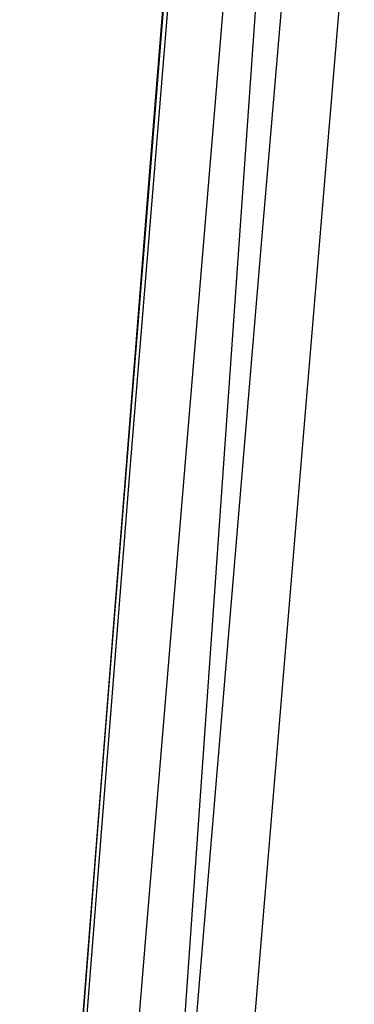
# Model space of a CAD drawing. Header units: metres. Extents: x 209747 to 209830, y 1182430 to 1182564.
# Tile 723 of 1056: x 209752.3412 to 209752.3716, y 1182488.3384 to 1182488.4278. Entities that reach past the tile are written whole.
import ezdxf

# ---------------------------------------------------------------- set-up
doc = ezdxf.new("R2010")
doc.units = ezdxf.units.M
doc.header["$MEASUREMENT"] = 0
doc.linetypes.add('DGN Style 2', pattern=[15.036391, 9.021834, -6.014556])
doc.layers.get('0').update_dxf_attribs({"color": 254})

# ---------------------------------------------------------------- blocks, each defined once
blk = doc.blocks.new('*U2')
at = {"color": 3, "linetype": 'Continuous'}
for p, q in [((1.459451, -10.597129), (1.451412, -10.697433)), ((1.451412, -10.697433), (1.443613, -10.797773))]:
    blk.add_line(p, q, dxfattribs=at)
blk = doc.blocks.new('*U3')
at = {"color": 3, "linetype": 'Continuous'}
for p, q in [((1.460071, -10.589283), (1.452209, -10.687006)), ((1.452209, -10.687006), (1.444571, -10.784836))]:
    blk.add_line(p, q, dxfattribs=at)
blk = doc.blocks.new('*U4')
at = {"color": 3, "linetype": 'Continuous'}
for p, q in [((1.463102, -10.552111), (1.455178, -10.649643)), ((1.455178, -10.649643), (1.447478, -10.747273))]:
    blk.add_line(p, q, dxfattribs=at)
blk = doc.blocks.new('*U5')
at = {"color": 3, "linetype": 'Continuous'}
for p, q in [((1.46158, -10.576315), (1.453626, -10.674079)), ((1.453626, -10.674079), (1.445903, -10.771944))]:
    blk.add_line(p, q, dxfattribs=at)
blk = doc.blocks.new('*U6')
at = {"color": 3, "linetype": 'Continuous'}
for p, q in [((1.463117, -10.619773), (1.454913, -10.718143)), ((1.454913, -10.718143), (1.446952, -10.816585))]:
    blk.add_line(p, q, dxfattribs=at)
blk = doc.blocks.new('*U7')
at = {"color": 3, "linetype": 'Continuous'}
for p, q in [((1.473989, -10.55536), (1.465551, -10.653294)), ((1.465551, -10.653294), (1.457346, -10.751315))]:
    blk.add_line(p, q, dxfattribs=at)
blk = doc.blocks.new('*U8')
at = {"color": 3, "linetype": 'Continuous'}
blk.add_line((1.472804, -10.629651), (1.464607, -10.727835), dxfattribs=at)
blk = doc.blocks.new('*U9')
at = {"color": 3, "linetype": 'Continuous'}
blk.add_line((1.465594, -10.62403), (1.458553, -10.724508), dxfattribs=at)
blk = doc.blocks.new('ATTEMP')
at = {"color": 3, "linetype": 'Continuous'}
for name in ['*U9', '*U8', '*U7', '*U6', '*U3', '*U5', '*U4', '*U2']:
    blk.add_blockref(name, (-10.48, 0), dxfattribs=at)

msp = doc.modelspace()

# ---------------------------------------------------------------- block references
at = {"color": 1, "linetype": 'DGN Style 2'}
msp.add_blockref('ATTEMP', (209761.377561, 1182499.061067), dxfattribs=at)

doc.saveas('drawing.dxf')
